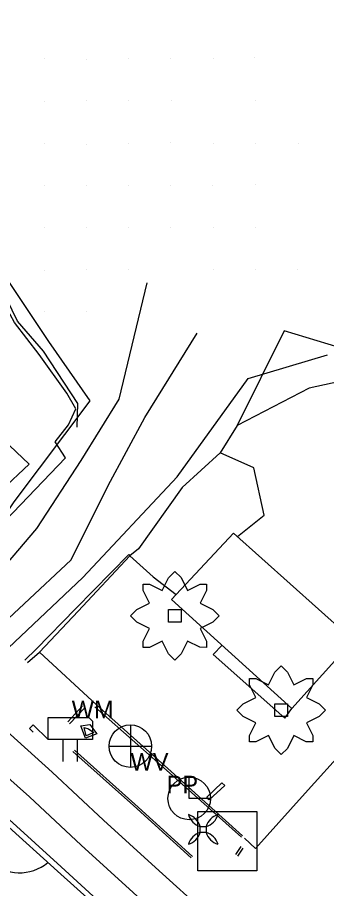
# Model space of a CAD drawing. Extents: x 1602514 to 1609837, y 863887 to 871157.
# Drawn here: x 1604482.8 to 1604592.6, y 867123.2 to 867432.6 of the extents above; entities that cross this region are included whole.
import ezdxf

# ---------------------------------------------------------------- set-up
doc = ezdxf.new("R2010")
doc.units = 0
for name, color, linetype in [('Environmental-New trees', 7, 'Continuous'), ('Photo-Anchor', 7, 'Continuous'), ('Survey-Buildings', 7, 'Continuous'), ('Survey-Centerline', 7, 'Continuous'), ('Survey-Curbs', 7, 'Continuous'), ('Survey-Edge of pavement', 7, 'Continuous'), ('Survey-Entrances', 7, 'Continuous'), ('Survey-Miscellaneous roadside', 7, 'Continuous'), ('Survey-Ridge Lines', 7, 'Continuous'), ('Survey-Shoulders', 7, 'Continuous'), ('Survey-Signs', 7, 'Continuous'), ('Survey-Spot dirt', 7, 'Continuous'), ('Survey-Vegetation trees', 7, 'Continuous'), ('USER-Boulder', 7, 'Continuous'), ('Utility-Pole', 7, 'Continuous'), ('Utility-Water', 7, 'Continuous')]:
    doc.layers.add(name, color=color, linetype=linetype)

msp = doc.modelspace()

# ---------------------------------------------------------------- linework, layer by layer
at = {"layer": 'Environmental-New trees'}
for points in [[(1604527.49, 867231.36), (1604529.74, 867231.36), (1604534.24, 867229.11), (1604536.49, 867233.62), (1604538.74, 867235.87), (1604540.93, 867233.67), (1604543.24, 867229.11), (1604547.74, 867231.36), (1604549.99, 867231.36), (1604549.99, 867229.11), (1604547.74, 867224.61), (1604552.24, 867222.36), (1604554.5, 867220.11), (1604552.24, 867217.86), (1604547.74, 867215.61), (1604549.99, 867211.11), (1604549.99, 867208.86), (1604547.57, 867208.94), (1604543.24, 867211.11), (1604540.99, 867206.61), (1604538.74, 867204.36), (1604536.55, 867206.55), (1604534.24, 867211.11), (1604529.74, 867208.86), (1604527.49, 867208.86), (1604527.49, 867211.11), (1604529.74, 867215.61), (1604525.24, 867217.86), (1604522.99, 867220.11), (1604525.24, 867222.36), (1604529.74, 867224.61), (1604527.49, 867229.11)], [(1604527.49, 867231.36), (1604529.74, 867231.36), (1604534.24, 867229.11), (1604536.49, 867233.62), (1604538.74, 867235.87), (1604540.93, 867233.67), (1604543.24, 867229.11), (1604547.74, 867231.36), (1604549.99, 867231.36), (1604549.99, 867229.11), (1604547.74, 867224.61), (1604552.24, 867222.36), (1604554.5, 867220.11), (1604552.24, 867217.86), (1604547.74, 867215.61), (1604549.99, 867211.11), (1604549.99, 867208.86), (1604547.57, 867208.94), (1604543.24, 867211.11), (1604540.99, 867206.61), (1604538.74, 867204.36), (1604536.55, 867206.55), (1604534.24, 867211.11), (1604529.74, 867208.86), (1604527.49, 867208.86), (1604527.49, 867211.11), (1604529.74, 867215.61), (1604525.24, 867217.86), (1604522.99, 867220.11), (1604525.24, 867222.36), (1604529.74, 867224.61), (1604527.49, 867229.11)], [(1604540.99, 867222.36), (1604540.99, 867217.86), (1604536.49, 867217.86), (1604536.49, 867222.36)], [(1604540.99, 867222.36), (1604540.99, 867217.86), (1604536.49, 867217.86), (1604536.49, 867222.36)], [(1604565.26, 867197.78), (1604567.51, 867197.78), (1604572.01, 867195.53), (1604574.26, 867200.03), (1604576.51, 867202.28), (1604578.7, 867200.09), (1604581.01, 867195.53), (1604585.51, 867197.78), (1604587.76, 867197.78), (1604587.76, 867195.53), (1604585.51, 867191.03), (1604590.01, 867188.78), (1604592.26, 867186.53), (1604590.01, 867184.28), (1604585.51, 867182.03), (1604587.76, 867177.53), (1604587.76, 867175.28), (1604585.34, 867175.36), (1604581.01, 867177.53), (1604578.76, 867173.02), (1604576.51, 867170.78), (1604574.32, 867172.97), (1604572.01, 867177.53), (1604567.51, 867175.28), (1604565.26, 867175.28), (1604565.26, 867177.53), (1604567.51, 867182.03), (1604563.01, 867184.28), (1604560.76, 867186.53), (1604563.01, 867188.78), (1604567.51, 867191.03), (1604565.26, 867195.53)], [(1604565.26, 867197.78), (1604567.51, 867197.78), (1604572.01, 867195.53), (1604574.26, 867200.03), (1604576.51, 867202.28), (1604578.7, 867200.09), (1604581.01, 867195.53), (1604585.51, 867197.78), (1604587.76, 867197.78), (1604587.76, 867195.53), (1604585.51, 867191.03), (1604590.01, 867188.78), (1604592.26, 867186.53), (1604590.01, 867184.28), (1604585.51, 867182.03), (1604587.76, 867177.53), (1604587.76, 867175.28), (1604585.34, 867175.36), (1604581.01, 867177.53), (1604578.76, 867173.02), (1604576.51, 867170.78), (1604574.32, 867172.97), (1604572.01, 867177.53), (1604567.51, 867175.28), (1604565.26, 867175.28), (1604565.26, 867177.53), (1604567.51, 867182.03), (1604563.01, 867184.28), (1604560.76, 867186.53), (1604563.01, 867188.78), (1604567.51, 867191.03), (1604565.26, 867195.53)], [(1604578.76, 867188.78), (1604578.76, 867184.28), (1604574.26, 867184.28), (1604574.26, 867188.78)], [(1604578.76, 867188.78), (1604578.76, 867184.28), (1604574.26, 867184.28), (1604574.26, 867188.78)]]:
    msp.add_lwpolyline(points, close=True, dxfattribs=at)
at = {"layer": 'Photo-Anchor'}
msp.add_lwpolyline([(1604547.77, 867145.27), (1604549.87, 867145.27), (1604549.87, 867143.17), (1604547.77, 867143.17)], close=True, dxfattribs=at)
msp.add_lwpolyline([(1604547.77, 867145.27), (1604549.87, 867145.27), (1604549.87, 867143.17), (1604547.77, 867143.17)], close=True, dxfattribs=at)
for centre, radius, start, end in [((1604541.76, 867143.47), 6.27, 16.7236, 73.2821), ((1604549.59, 867151.29), 6.29, 196.8106, 253.1951), ((1604541.76, 867143.47), 6.27, 16.7236, 73.2821), ((1604549.59, 867151.29), 6.29, 196.8106, 253.1951), ((1604555.87, 867143.47), 6.27, 106.7179, 163.2764), ((1604548.05, 867151.29), 6.29, 286.8049, 343.1894), ((1604555.87, 867143.47), 6.27, 106.7179, 163.2764), ((1604548.05, 867151.29), 6.29, 286.8049, 343.1894), ((1604541.76, 867144.97), 6.27, 286.7179, 343.2764), ((1604549.59, 867137.15), 6.29, 106.8049, 163.1894), ((1604541.76, 867144.97), 6.27, 286.7179, 343.2764), ((1604549.59, 867137.15), 6.29, 106.8049, 163.1894), ((1604555.87, 867144.97), 6.27, 196.7236, 253.2821), ((1604548.05, 867137.15), 6.29, 16.8106, 73.1951), ((1604555.87, 867144.97), 6.27, 196.7236, 253.2821), ((1604548.05, 867137.15), 6.29, 16.8106, 73.1951)]:
    msp.add_arc(centre, radius, start, end, dxfattribs=at)
at = {"layer": 'Survey-Buildings'}
msp.add_lwpolyline([(1604431.71, 867328.96), (1604423.53, 867320.92), (1604411.33, 867308.48), (1604442.46, 867279.61), (1604438.68, 867276.29), (1604447.43, 867267.76), (1604450.99, 867270.93), (1604466.42, 867254.85), (1604466.96, 867254.9), (1604467.23, 867255.45), (1604487.03, 867273.97), (1604463.84, 867295.92), (1604443.64, 867316.22), (1604431.71, 867328.96)], dxfattribs=at)
msp.add_lwpolyline([(1604431.71, 867328.96), (1604423.53, 867320.92), (1604411.33, 867308.48), (1604442.46, 867279.61), (1604438.68, 867276.29), (1604447.43, 867267.76), (1604450.99, 867270.93), (1604466.42, 867254.85), (1604466.96, 867254.9), (1604467.23, 867255.45), (1604487.03, 867273.97), (1604463.84, 867295.92), (1604443.64, 867316.22), (1604431.71, 867328.96)], dxfattribs=at)
msp.add_lwpolyline([(1604580.31, 867187.2), (1604602.11, 867211.33), (1604601.1, 867212.27), (1604599.83, 867213.45), (1604559.59, 867249.45), (1604537.58, 867225.93)], close=True, dxfattribs=at)
msp.add_lwpolyline([(1604580.31, 867187.2), (1604602.11, 867211.33), (1604601.1, 867212.27), (1604599.83, 867213.45), (1604559.59, 867249.45), (1604537.58, 867225.93)], close=True, dxfattribs=at)
at = {"layer": 'Survey-Centerline'}
msp.add_lwpolyline([(1604597.57, 867054.21), (1604579.15, 867071.12), (1604560.71, 867088), (1604542.42, 867105.05), (1604523.9, 867121.84), (1604505.43, 867138.69), (1604487.19, 867155.78), (1604468.45, 867172.34), (1604450, 867189.19), (1604431.41, 867205.92), (1604412.71, 867222.52), (1604393.92, 867239.01), (1604375.02, 867255.38), (1604355.97, 867271.57), (1604336.87, 867287.69), (1604317.48, 867303.49), (1604297.67, 867318.76), (1604277.42, 867333.54), (1604256.97, 867347.99)], dxfattribs=at)
msp.add_lwpolyline([(1604597.57, 867054.21), (1604579.15, 867071.12), (1604560.71, 867088), (1604542.42, 867105.05), (1604523.9, 867121.84), (1604505.43, 867138.69), (1604487.19, 867155.78), (1604468.45, 867172.34), (1604450, 867189.19), (1604431.41, 867205.92), (1604412.71, 867222.52), (1604393.92, 867239.01), (1604375.02, 867255.38), (1604355.97, 867271.57), (1604336.87, 867287.69), (1604317.48, 867303.49), (1604297.67, 867318.76), (1604277.42, 867333.54), (1604256.97, 867347.99)], dxfattribs=at)
at = {"layer": 'Survey-Curbs'}
for p, q in [((1604505.9, 867188.16), (1604500.78, 867182.4)), ((1604505.9, 867188.16), (1604500.78, 867182.4)), ((1604506.65, 867187.25), (1604501.36, 867181.79)), ((1604506.65, 867187.25), (1604501.36, 867181.79)), ((1604560.45, 867135.26), (1604562.3, 867138.14)), ((1604560.45, 867135.26), (1604562.3, 867138.14)), ((1604561.06, 867134.72), (1604563.04, 867137.54)), ((1604561.06, 867134.72), (1604563.04, 867137.54))]:
    msp.add_line(p, q, dxfattribs=at)
for points in [[(1604485.53, 867204.36), (1604489.52, 867208.21), (1604503.56, 867222.74), (1604522.35, 867241.82), (1604522.73, 867241.45)], [(1604485.53, 867204.36), (1604489.52, 867208.21), (1604503.56, 867222.74), (1604522.35, 867241.82), (1604522.73, 867241.45)], [(1604486.43, 867203.47), (1604490.66, 867207.24), (1604504.4, 867221.77), (1604522.73, 867241.45)], [(1604486.43, 867203.47), (1604490.66, 867207.24), (1604504.4, 867221.77), (1604522.73, 867241.45)], [(1604562.74, 867141.9), (1604536.31, 867165.92), (1604510.96, 867188.48)], [(1604562.74, 867141.9), (1604536.31, 867165.92), (1604510.96, 867188.48)], [(1604562.36, 867141.47), (1604535.78, 867165.33), (1604510.3, 867187.79)], [(1604562.36, 867141.47), (1604535.78, 867165.33), (1604510.3, 867187.79)], [(1604502.53, 867171.85), (1604524.12, 867152.72), (1604544.56, 867134.12)], [(1604502.53, 867171.85), (1604524.12, 867152.72), (1604544.56, 867134.12)], [(1604503.06, 867172.39), (1604524.52, 867153.16), (1604545.06, 867134.65)], [(1604503.06, 867172.39), (1604524.52, 867153.16), (1604545.06, 867134.65)]]:
    msp.add_lwpolyline(points, dxfattribs=at)
at = {"layer": 'Survey-Edge of pavement'}
msp.add_line((1604510.96, 867188.48), (1604490.66, 867207.24), dxfattribs=at)
msp.add_line((1604510.96, 867188.48), (1604490.66, 867207.24), dxfattribs=at)
for points in [[(1604465.55, 867240.7), (1604467.91, 867243.23), (1604470.03, 867245.33), (1604475.83, 867251.24), (1604499.86, 867276.26), (1604496.2, 867281.85), (1604500.93, 867287.9), (1604503.57, 867293.57), (1604500.39, 867299.18), (1604490.52, 867312.86), (1604481.82, 867324.26), (1604475.48, 867335.62), (1604472.81, 867340.92)], [(1604465.55, 867240.7), (1604467.91, 867243.23), (1604470.03, 867245.33), (1604475.83, 867251.24), (1604499.86, 867276.26), (1604496.2, 867281.85), (1604500.93, 867287.9), (1604503.57, 867293.57), (1604500.39, 867299.18), (1604490.52, 867312.86), (1604481.82, 867324.26), (1604475.48, 867335.62), (1604472.81, 867340.92)], [(1604608.96, 867029.57), (1604590.46, 867046.38), (1604571.96, 867063.19), (1604553.51, 867080.06), (1604535.22, 867097.11), (1604516.84, 867114.05), (1604498.38, 867130.91), (1604479.89, 867147.74), (1604461.37, 867164.54), (1604443.18, 867181.16), (1604424.49, 867197.77), (1604405.79, 867214.37), (1604387, 867230.87), (1604367.99, 867247.11), (1604348.94, 867263.29), (1604329.84, 867279.42), (1604310.45, 867295.21), (1604291.93, 867309.54), (1604271.68, 867324.32), (1604251.23, 867338.77)], [(1604608.96, 867029.57), (1604590.46, 867046.38), (1604571.96, 867063.19), (1604553.51, 867080.06), (1604535.22, 867097.11), (1604516.84, 867114.05), (1604498.38, 867130.91), (1604479.89, 867147.74), (1604461.37, 867164.54), (1604443.18, 867181.16), (1604424.49, 867197.77), (1604405.79, 867214.37), (1604387, 867230.87), (1604367.99, 867247.11), (1604348.94, 867263.29), (1604329.84, 867279.42), (1604310.45, 867295.21), (1604291.93, 867309.54), (1604271.68, 867324.32), (1604251.23, 867338.77)], [(1604560.94, 867248.24), (1604570.48, 867255.87), (1604566.83, 867272.71), (1604554.8, 867277.99), (1604541.3, 867265.72), (1604525.82, 867243.94), (1604522.73, 867241.45)], [(1604560.94, 867248.24), (1604570.48, 867255.87), (1604566.83, 867272.71), (1604554.8, 867277.99), (1604541.3, 867265.72), (1604525.82, 867243.94), (1604522.73, 867241.45)], [(1604522.73, 867241.45), (1604531.02, 867233.93), (1604539.22, 867227.69)], [(1604522.73, 867241.45), (1604531.02, 867233.93), (1604539.22, 867227.69)], [(1604555.57, 867209.62), (1604552.39, 867206.41), (1604577.78, 867183.69), (1604580.31, 867187.2)], [(1604555.57, 867209.62), (1604552.39, 867206.41), (1604577.78, 867183.69), (1604580.31, 867187.2)], [(1604699.38, 866979.72), (1604679.75, 866995.98), (1604661.5, 867013.07), (1604642.94, 867029.81), (1604624.58, 867046.78), (1604606.18, 867063.71), (1604587.7, 867080.55), (1604568.87, 867097), (1604550.45, 867113.9), (1604531.93, 867130.7), (1604513.39, 867147.46), (1604495.15, 867164.56), (1604476.56, 867181.28), (1604456.99, 867200.47), (1604454.52, 867197.98)], [(1604699.38, 866979.72), (1604679.75, 866995.98), (1604661.5, 867013.07), (1604642.94, 867029.81), (1604624.58, 867046.78), (1604606.18, 867063.71), (1604587.7, 867080.55), (1604568.87, 867097), (1604550.45, 867113.9), (1604531.93, 867130.7), (1604513.39, 867147.46), (1604495.15, 867164.56), (1604476.56, 867181.28), (1604456.99, 867200.47), (1604454.52, 867197.98)], [(1604563.42, 867141.16), (1604567.44, 867137.47), (1604583.99, 867155.88), (1604600.44, 867174.1), (1604624.62, 867200.88)], [(1604563.42, 867141.16), (1604567.44, 867137.47), (1604583.99, 867155.88), (1604600.44, 867174.1), (1604624.62, 867200.88)]]:
    msp.add_lwpolyline(points, dxfattribs=at)
at = {"layer": 'Survey-Entrances'}
msp.add_lwpolyline([(1604635.11, 867251.17), (1604644.1, 867260.56), (1604640.65, 867278.49), (1604623.43, 867292.93), (1604602.78, 867304.5), (1604586.42, 867300.92), (1604560.88, 867287.67), (1604554.8, 867277.99)], dxfattribs=at)
msp.add_lwpolyline([(1604635.11, 867251.17), (1604644.1, 867260.56), (1604640.65, 867278.49), (1604623.43, 867292.93), (1604602.78, 867304.5), (1604586.42, 867300.92), (1604560.88, 867287.67), (1604554.8, 867277.99)], dxfattribs=at)
msp.add_arc((1604483.64, 867144.41), 15.58, 226.3945, 310.0009, dxfattribs=at)
msp.add_arc((1604483.64, 867144.41), 15.58, 226.3945, 310.0009, dxfattribs=at)
at = {"layer": 'Survey-Miscellaneous roadside'}
for p, q in [((1604499.02, 867176.14), (1604499.02, 867168.33)), ((1604499.02, 867176.14), (1604499.02, 867168.33)), ((1604504.21, 867168.33), (1604504.21, 867176.14)), ((1604504.21, 867168.33), (1604504.21, 867176.14))]:
    msp.add_line(p, q, dxfattribs=at)
msp.add_lwpolyline([(1604488.46, 867178.77), (1604487.14, 867180.08), (1604488.46, 867181.39), (1604493.71, 867176.14), (1604493.71, 867184.02), (1604508.15, 867184.02), (1604509.46, 867182.7), (1604509.46, 867176.14), (1604493.71, 867176.14)], dxfattribs=at)
msp.add_lwpolyline([(1604488.46, 867178.77), (1604487.14, 867180.08), (1604488.46, 867181.39), (1604493.71, 867176.14), (1604493.71, 867184.02), (1604508.15, 867184.02), (1604509.46, 867182.7), (1604509.46, 867176.14), (1604493.71, 867176.14)], dxfattribs=at)
at = {"layer": 'Survey-Ridge Lines'}
for p, q in [((1604519.03, 867297.1), (1604528.92, 867338.39)), ((1604519.03, 867297.1), (1604528.92, 867338.39)), ((1604528.13, 867290.53), (1604546.72, 867320.49)), ((1604528.13, 867290.53), (1604546.72, 867320.49))]:
    msp.add_line(p, q, dxfattribs=at)
for points in [[(1604504.06, 867287.09), (1604504.25, 867295.49), (1604492.09, 867314.13), (1604482.9, 867324.76), (1604477.08, 867336.72), (1604473.57, 867341.66)], [(1604504.06, 867287.09), (1604504.25, 867295.49), (1604492.09, 867314.13), (1604482.9, 867324.76), (1604477.08, 867336.72), (1604473.57, 867341.66)], [(1604604.93, 867313.08), (1604577.6, 867321.27), (1604560.88, 867287.67)], [(1604604.93, 867313.08), (1604577.6, 867321.27), (1604560.88, 867287.67)], [(1604450.87, 867218.49), (1604470.8, 867228.93), (1604489.77, 867251.08), (1604505.53, 867275.28), (1604519.03, 867297.1)], [(1604450.87, 867218.49), (1604470.8, 867228.93), (1604489.77, 867251.08), (1604505.53, 867275.28), (1604519.03, 867297.1)], [(1604461.27, 867213.24), (1604479.64, 867219.14), (1604501.89, 867240.04), (1604515.01, 867266.4), (1604528.13, 867290.53)], [(1604461.27, 867213.24), (1604479.64, 867219.14), (1604501.89, 867240.04), (1604515.01, 867266.4), (1604528.13, 867290.53)]]:
    msp.add_lwpolyline(points, dxfattribs=at)
msp.add_lwpolyline([(1604505.39, 867180.97), (1604508.61, 867181.53), (1604511.02, 867178.2), (1604506.98, 867176.61)], close=True, dxfattribs=at)
msp.add_lwpolyline([(1604505.39, 867180.97), (1604508.61, 867181.53), (1604511.02, 867178.2), (1604506.98, 867176.61)], close=True, dxfattribs=at)
at = {"layer": 'Survey-Shoulders'}
msp.add_lwpolyline([(1604607.57, 867028.04), (1604589.24, 867045.04), (1604570.64, 867061.74), (1604552.35, 867078.79), (1604534.17, 867095.95), (1604515.65, 867112.75), (1604497.02, 867129.42), (1604478.52, 867146.23), (1604459.93, 867162.94), (1604441.45, 867179.13), (1604422.7, 867195.66), (1604403.99, 867212.26), (1604385.21, 867228.76), (1604366.31, 867245.12), (1604347.45, 867261.54), (1604328.35, 867277.66), (1604308.96, 867293.46), (1604290.72, 867307.59), (1604270.47, 867322.36), (1604250.3, 867337.27)], dxfattribs=at)
msp.add_lwpolyline([(1604607.57, 867028.04), (1604589.24, 867045.04), (1604570.64, 867061.74), (1604552.35, 867078.79), (1604534.17, 867095.95), (1604515.65, 867112.75), (1604497.02, 867129.42), (1604478.52, 867146.23), (1604459.93, 867162.94), (1604441.45, 867179.13), (1604422.7, 867195.66), (1604403.99, 867212.26), (1604385.21, 867228.76), (1604366.31, 867245.12), (1604347.45, 867261.54), (1604328.35, 867277.66), (1604308.96, 867293.46), (1604290.72, 867307.59), (1604270.47, 867322.36), (1604250.3, 867337.27)], dxfattribs=at)
at = {"layer": 'Survey-Signs'}
msp.add_lwpolyline([(1604550.09, 867155.74), (1604555.42, 867160.74), (1604556.49, 867159.85), (1604550.92, 867154.75)], close=True, dxfattribs=at)
msp.add_lwpolyline([(1604550.09, 867155.74), (1604555.42, 867160.74), (1604556.49, 867159.85), (1604550.92, 867154.75)], close=True, dxfattribs=at)
at = {"layer": 'Survey-Spot dirt'}
for p, q in [((1604492.44, 867418.12), (1604492.44, 867418.12)), ((1604492.44, 867418.12), (1604492.44, 867418.12)), ((1604507.48, 867417.77), (1604507.48, 867417.77)), ((1604507.48, 867417.77), (1604507.48, 867417.77)), ((1604522.31, 867418.06), (1604522.31, 867418.06)), ((1604522.31, 867418.06), (1604522.31, 867418.06)), ((1604537.21, 867418.16), (1604537.21, 867418.16)), ((1604537.21, 867418.16), (1604537.21, 867418.16)), ((1604552.54, 867418.18), (1604552.54, 867418.18)), ((1604552.54, 867418.18), (1604552.54, 867418.18)), ((1604567.06, 867418.27), (1604567.06, 867418.27)), ((1604567.06, 867418.27), (1604567.06, 867418.27)), ((1604492.45, 867402.88), (1604492.45, 867402.88)), ((1604492.45, 867402.88), (1604492.45, 867402.88)), ((1604507.52, 867403.22), (1604507.52, 867403.22)), ((1604507.52, 867403.22), (1604507.52, 867403.22)), ((1604522.27, 867403.04), (1604522.27, 867403.04)), ((1604522.27, 867403.04), (1604522.27, 867403.04)), ((1604537.46, 867403.03), (1604537.46, 867403.03)), ((1604537.46, 867403.03), (1604537.46, 867403.03)), ((1604567.21, 867402.98), (1604567.21, 867402.98)), ((1604567.21, 867402.98), (1604567.21, 867402.98)), ((1604492.5, 867387.73), (1604492.5, 867387.73)), ((1604492.5, 867387.73), (1604492.5, 867387.73)), ((1604507.52, 867387.65), (1604507.52, 867387.65)), ((1604507.52, 867387.65), (1604507.52, 867387.65)), ((1604522.31, 867387.9), (1604522.31, 867387.9)), ((1604522.31, 867387.9), (1604522.31, 867387.9)), ((1604537.26, 867388.14), (1604537.26, 867388.14)), ((1604537.26, 867388.14), (1604537.26, 867388.14)), ((1604552.46, 867388.03), (1604552.46, 867388.03)), ((1604552.46, 867388.03), (1604552.46, 867388.03)), ((1604567.44, 867387.96), (1604567.44, 867387.96)), ((1604567.44, 867387.96), (1604567.44, 867387.96)), ((1604582.55, 867387.94), (1604582.55, 867387.94)), ((1604582.55, 867387.94), (1604582.55, 867387.94)), ((1604492.4, 867372.79), (1604492.4, 867372.79)), ((1604492.4, 867372.79), (1604492.4, 867372.79)), ((1604507.35, 867372.91), (1604507.35, 867372.91)), ((1604507.35, 867372.91), (1604507.35, 867372.91)), ((1604522.4, 867372.97), (1604522.4, 867372.97)), ((1604522.4, 867372.97), (1604522.4, 867372.97)), ((1604537.23, 867373.04), (1604537.23, 867373.04)), ((1604537.23, 867373.04), (1604537.23, 867373.04)), ((1604552.17, 867372.99), (1604552.17, 867372.99)), ((1604552.17, 867372.99), (1604552.17, 867372.99)), ((1604567.3, 867373.16), (1604567.3, 867373.16)), ((1604567.3, 867373.16), (1604567.3, 867373.16)), ((1604492.43, 867357.96), (1604492.43, 867357.96)), ((1604492.43, 867357.96), (1604492.43, 867357.96)), ((1604507.31, 867358.03), (1604507.31, 867358.03)), ((1604507.31, 867358.03), (1604507.31, 867358.03)), ((1604522.37, 867357.92), (1604522.37, 867357.92)), ((1604522.37, 867357.92), (1604522.37, 867357.92)), ((1604537.12, 867357.91), (1604537.12, 867357.91)), ((1604537.12, 867357.91), (1604537.12, 867357.91)), ((1604552.32, 867357.99), (1604552.32, 867357.99)), ((1604552.32, 867357.99), (1604552.32, 867357.99)), ((1604567.43, 867357.9), (1604567.43, 867357.9)), ((1604567.43, 867357.9), (1604567.43, 867357.9)), ((1604492.3, 867342.89), (1604492.3, 867342.89)), ((1604492.3, 867342.89), (1604492.3, 867342.89)), ((1604507.51, 867342.96), (1604507.51, 867342.96)), ((1604507.51, 867342.96), (1604507.51, 867342.96)), ((1604522.35, 867342.98), (1604522.35, 867342.98)), ((1604522.35, 867342.98), (1604522.35, 867342.98)), ((1604552.37, 867342.99), (1604552.37, 867342.99)), ((1604552.37, 867342.99), (1604552.37, 867342.99)), ((1604567.3, 867343.13), (1604567.3, 867343.13)), ((1604567.3, 867343.13), (1604567.3, 867343.13)), ((1604582.45, 867342.96), (1604582.45, 867342.96)), ((1604582.45, 867342.96), (1604582.45, 867342.96)), ((1604492.29, 867328.07), (1604492.29, 867328.07)), ((1604492.29, 867328.07), (1604492.29, 867328.07)), ((1604507.51, 867328.2), (1604507.51, 867328.2)), ((1604507.51, 867328.2), (1604507.51, 867328.2))]:
    msp.add_line(p, q, dxfattribs=at)
at = {"layer": 'Survey-Vegetation trees'}
msp.add_lwpolyline([(1604392.82, 867459.91), (1604397.49, 867424.62), (1604406.52, 867372.42), (1604440.04, 867343.38), (1604475.24, 867345.24), (1604493.9, 867317.48), (1604508.59, 867296.48), (1604481.54, 867260.56), (1604459.86, 867228.59), (1604479.67, 867208.76), (1604506.02, 867233.73), (1604539.6, 867269.42), (1604564.78, 867304.41), (1604592.99, 867312.81)], dxfattribs=at)
msp.add_lwpolyline([(1604392.82, 867459.91), (1604397.49, 867424.62), (1604406.52, 867372.42), (1604440.04, 867343.38), (1604475.24, 867345.24), (1604493.9, 867317.48), (1604508.59, 867296.48), (1604481.54, 867260.56), (1604459.86, 867228.59), (1604479.67, 867208.76), (1604506.02, 867233.73), (1604539.6, 867269.42), (1604564.78, 867304.41), (1604592.99, 867312.81)], dxfattribs=at)
at = {"layer": 'USER-Boulder'}
msp.add_lwpolyline([(1604506.49, 867180.43), (1604508.07, 867179.91), (1604509.97, 867178.71), (1604507.25, 867177.42)], close=True, dxfattribs=at)
msp.add_lwpolyline([(1604506.49, 867180.43), (1604508.07, 867179.91), (1604509.97, 867178.71), (1604507.25, 867177.42)], close=True, dxfattribs=at)
at = {"layer": 'Utility-Pole'}
msp.add_lwpolyline([(1604546.91, 867150.55), (1604567.91, 867150.55), (1604567.91, 867129.55), (1604546.91, 867129.55)], close=True, dxfattribs=at)
msp.add_lwpolyline([(1604546.91, 867150.55), (1604567.91, 867150.55), (1604567.91, 867129.55), (1604546.91, 867129.55)], close=True, dxfattribs=at)
at = {"layer": 'Utility-Water'}
for p, q in [((1604522.95, 867181.42), (1604522.95, 867166.32)), ((1604522.95, 867181.42), (1604522.95, 867166.32)), ((1604515.45, 867173.82), (1604530.55, 867173.82)), ((1604515.45, 867173.82), (1604530.55, 867173.82)), ((1604522.95, 867173.82), (1604522.95, 867173.82)), ((1604522.95, 867173.82), (1604522.95, 867173.82)), ((1604543.85, 867155.23), (1604543.85, 867162.79)), ((1604543.85, 867155.23), (1604543.85, 867162.79)), ((1604543.85, 867155.23), (1604543.85, 867155.23)), ((1604551.41, 867155.23), (1604543.85, 867155.23)), ((1604543.85, 867155.23), (1604543.85, 867155.23)), ((1604551.41, 867155.23), (1604543.85, 867155.23))]:
    msp.add_line(p, q, dxfattribs=at)
for centre in [(1604522.95, 867173.82), (1604522.95, 867173.82), (1604543.85, 867155.23), (1604543.85, 867155.23)]:
    msp.add_circle(centre, 7.56, dxfattribs=at)

# ---------------------------------------------------------------- texts
at = {"layer": 'Utility-Pole'}
msp.add_text('PP', height=6.251, dxfattribs=at).set_placement((1604535.85, 867157.02))
msp.add_text('PP', height=6.251, dxfattribs=at).set_placement((1604535.85, 867157.02))
at = {"layer": 'Utility-Water'}
for s, p in [('WM', (1604502.13, 867183.72)), ('WM', (1604502.13, 867183.72)), ('WV', (1604523.03, 867165.13)), ('WV', (1604523.03, 867165.13))]:
    msp.add_text(s, height=6.251, dxfattribs=at).set_placement(p)

doc.saveas('drawing.dxf')
